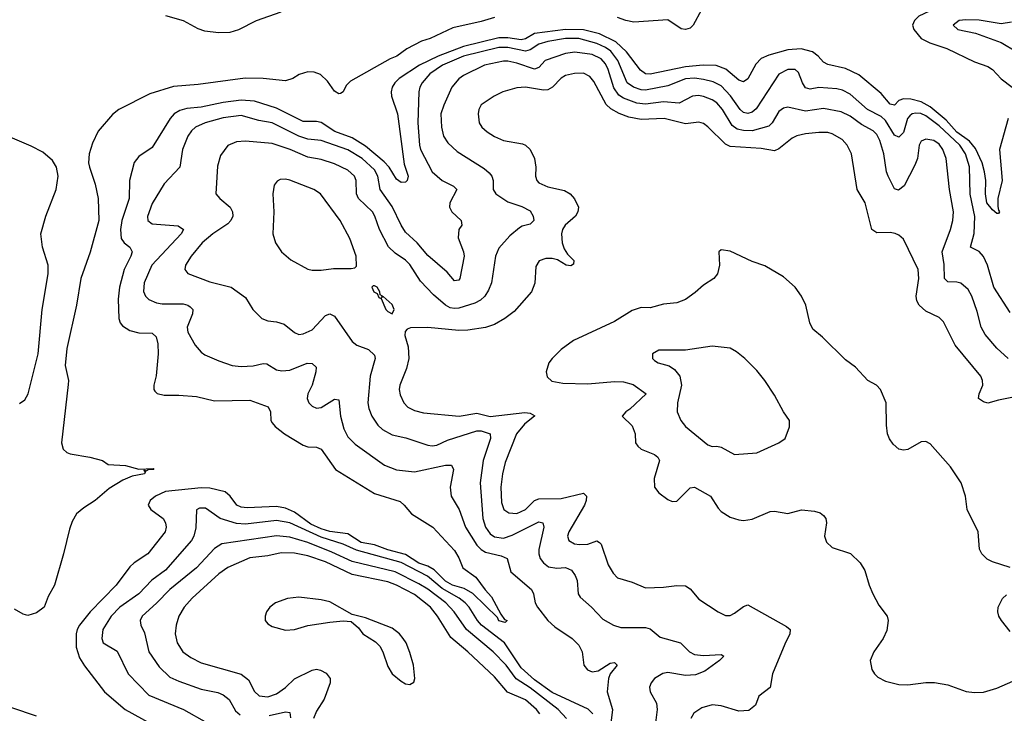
# Model space of a CAD drawing. Header units: inches. Extents: x 1305375 to 1407406, y 744550 to 841633.
# Tile 269 of 509: x 1372534 to 1376964, y 752113 to 755234. Entities that reach past the tile are written whole.
import ezdxf

# ---------------------------------------------------------------- set-up
doc = ezdxf.new("R2010")
doc.units = ezdxf.units.IN
doc.header["$MEASUREMENT"] = 0
doc.layers.add('B3775', color=7, linetype='Continuous')

msp = doc.modelspace()

# ---------------------------------------------------------------- linework, layer by layer
at = {"layer": 'B3775', "color": 5}
for points, elevation in [([(1376990, 755311.8), (1376934.8, 755305.2), (1376830, 755315.8), (1376730, 755307.1), (1376650, 755283.6), (1376578.6, 755250), (1376559.8, 755230), (1376551.5, 755210), (1376557, 755190), (1376590.1, 755150), (1376628.3, 755130), (1376705.1, 755105.1), (1376830, 755045.4), (1376890, 755023.2), (1376911.4, 755010), (1376950, 754967.8), (1376999.5, 754930)], 920), ([(1374670, 755244.8), (1374610, 755225.8), (1374482.9, 755197.1), (1374380.2, 755150), (1374342.1, 755137.9), (1374276.3, 755103.7), (1374230.8, 755070), (1374201.3, 755058.7), (1374022.1, 754957.9), (1374002.3, 754937.7), (1373990, 754909.5), (1373977.8, 754902.2), (1373970, 754900.4), (1373950, 754912.6), (1373918.4, 754958.4), (1373887.8, 754987.8), (1373858.7, 754998.7), (1373830, 754999), (1373791.7, 754988.3), (1373762.6, 754970), (1373730, 754958.8), (1373630, 754969.9), (1373548.9, 754971.1), (1373337.2, 754942.8), (1373226.7, 754933.3), (1373119, 754901), (1372979.6, 754830), (1372952, 754808), (1372886.7, 754733.3), (1372860.9, 754679.1), (1372846.7, 754630), (1372844.2, 754590), (1372847.8, 754570), (1372873.9, 754493.9), (1372887.6, 754430), (1372889.8, 754330), (1372851.7, 754188.3), (1372809.7, 754070), (1372789.6, 753950.4), (1372746, 753754), (1372738.3, 753678.3), (1372753.7, 753610), (1372752.8, 753592.8), (1372721.7, 753330), (1372730, 753301.1), (1372746.4, 753286.4), (1372761.2, 753281.2), (1372850, 753266.3), (1372906, 753250), (1372932.7, 753232.7), (1373010, 753228.2), (1373070, 753211.5), (1373134.4, 753214.4), (1373138, 753210), (1373112, 753208), (1373103.1, 753203.1), (1373092.7, 753207.3), (1373098, 753198), (1373095.5, 753190), (1373039.8, 753180.2), (1372998.2, 753161.8), (1372936.1, 753123.9), (1372873.8, 753070), (1372822.2, 753037.8), (1372789.4, 753010.6), (1372770, 752976.2), (1372758, 752942), (1372731.6, 752830), (1372691, 752690), (1372661.6, 752638.4), (1372643.7, 752590), (1372610, 752565.4), (1372570, 752553.2), (1372550, 752559), (1372510, 752581.2)], 880), ([(1373190, 755253.7), (1373270, 755230.2), (1373335.3, 755195.3), (1373364.9, 755184.9), (1373430, 755176.3), (1373481.6, 755178.4), (1373519.7, 755190), (1373599.3, 755230), (1373709.8, 755270.2)], 880), ([(1375601.7, 755278.3), (1375564, 755210), (1375550, 755196), (1375530, 755189.5), (1375510, 755192.7), (1375450, 755233.2), (1375297, 755223), (1375260.7, 755230), (1375223.7, 755243.7)], 880), ([(1376996.7, 755223.3), (1376950, 755215.7), (1376850, 755231.7), (1376790, 755233.5), (1376760.7, 755230), (1376734, 755210), (1376754, 755190), (1376833.7, 755173.7), (1376950, 755131.2), (1377020.3, 755090)], 940), ([(1376980.5, 754790), (1376942.8, 754650), (1376954, 754510), (1376934.3, 754430), (1376934.4, 754394.4), (1376937.1, 754377.1), (1376942.8, 754370), (1376937.1, 754362.9), (1376930, 754362.9), (1376910, 754378), (1376885.6, 754410), (1376879.7, 754450), (1376881.4, 754510), (1376874.9, 754550), (1376863.9, 754590), (1376834.6, 754654.6), (1376807.3, 754687.3), (1376750, 754727.8), (1376701.5, 754781.5), (1376630, 754842.9), (1376590, 754865.3), (1376543, 754877), (1376510, 754877.5), (1376490, 754871.4), (1376470, 754849.8), (1376450, 754854.4), (1376410, 754902.8), (1376310, 754986.9), (1376250, 755015), (1376170, 755032.3), (1376150, 755042.8), (1376126.2, 755070), (1376101, 755090), (1376050, 755103.8), (1375990, 755098.1), (1375904.8, 755075.2), (1375870, 755059.6), (1375845.2, 755034.8), (1375810, 754968.6), (1375790, 754954.4), (1375770, 754961.7), (1375711.6, 755011.6), (1375667.8, 755027.8), (1375609, 755029), (1375530, 755021.9), (1375370, 754989.6), (1375350, 754991.1), (1375326.5, 755006.5), (1375263.9, 755090), (1375215.3, 755135.3), (1375143.2, 755170), (1375070, 755189.4), (1374990, 755190.5), (1374850, 755172.3), (1374810, 755147.7), (1374790, 755143.2), (1374730, 755152), (1374690, 755152.2), (1374530, 755113.3), (1374416.6, 755070), (1374333, 755030), (1374241.9, 754970), (1374221.8, 754950), (1374209.5, 754930), (1374204.8, 754910), (1374206.6, 754890), (1374233.6, 754810), (1374264.1, 754584.1), (1374282.2, 754530), (1374276.9, 754510), (1374270, 754502.6), (1374250, 754501), (1374230, 754516), (1374196.3, 754570), (1374174.3, 754594.3), (1374090, 754664.5), (1374030, 754702.4), (1373951.7, 754731.7), (1373890, 754771.2), (1373870, 754775.9), (1373810, 754776.9), (1373690, 754836.8), (1373590, 754867.2), (1373530, 754872.1), (1373450, 754862.1), (1373350, 754841.3), (1373285.5, 754834.6), (1373254.3, 754825.7), (1373229.4, 754810.5), (1373211.4, 754790), (1373130, 754659.3), (1373070, 754619.4), (1373048.7, 754591.3), (1373028.1, 754510), (1373026.8, 754430), (1372993.1, 754330), (1372987.6, 754290), (1372990.1, 754250), (1373003.5, 754230), (1373029.2, 754210), (1373039.3, 754190), (1373034.6, 754170), (1373003.3, 754110), (1372982.9, 754030), (1372977.2, 753977.2), (1372979.3, 753890), (1372985.8, 753870), (1372996.3, 753856.3), (1373030, 753835.2), (1373070, 753825), (1373130, 753823.6), (1373147.8, 753807.8), (1373155.8, 753775.8), (1373157.3, 753730), (1373148.4, 753631.6), (1373137.4, 753590), (1373137.6, 753570), (1373142.4, 753562.4), (1373152.9, 753552.9), (1373184.7, 753544.7), (1373250, 753545.4), (1373330, 753539.3), (1373410, 753519), (1373570, 753522.7), (1373651.9, 753491.9), (1373662.3, 753470), (1373664.5, 753430), (1373670, 753419.5), (1373683.3, 753403.3), (1373726, 753370), (1373810, 753319.7), (1373830, 753312.1), (1373870, 753310.2), (1373890, 753301.6), (1373954.7, 753210), (1374130, 753101.6), (1374245.5, 753065.5), (1374264, 753050), (1374296, 753010), (1374393.4, 752950), (1374490, 752846), (1374510, 752812.4), (1374528.4, 752768.3), (1374585.6, 752725.6), (1374628.3, 752668.3), (1374657.4, 752637.4), (1374698.9, 752558.9), (1374715.8, 752535.8), (1374727.7, 752530), (1374718.9, 752521.1), (1374690, 752529.8), (1374683.6, 752543.6), (1374572.6, 752652.6), (1374533.9, 752673.9), (1374481.6, 752690), (1374450, 752706.9), (1374398.9, 752758.9), (1374370, 752775.2), (1374330, 752788.9), (1374270, 752827.2), (1374190, 752848.9), (1374130, 752871.7), (1374070, 752881.7), (1374010, 752920.3), (1373930, 752931.8), (1373890, 752943.8), (1373844, 752964), (1373770, 753017.7), (1373730, 753036.6), (1373690, 753043.8), (1373557.2, 753037.2), (1373530, 753039.9), (1373510.2, 753050.3), (1373481, 753090), (1373458.2, 753110), (1373390, 753125.5), (1373350, 753127.1), (1373190, 753110.5), (1373144.8, 753090), (1373121.7, 753070), (1373112.5, 753050), (1373124.7, 753030), (1373179.3, 752990), (1373190.6, 752970.6), (1373193.1, 752950), (1373189.2, 752930), (1373110.2, 752830), (1373049.7, 752790.3), (1373030, 752772.5), (1372967.3, 752690), (1372851.8, 752570), (1372803.5, 752510), (1372792.9, 752490), (1372788.7, 752470), (1372788.8, 752410), (1372803.1, 752363.1), (1372826, 752326), (1372915.8, 752210), (1373008.4, 752130), (1373125.6, 752065.6)], 920), ([(1376990, 753916.5), (1376917.1, 754030), (1376887.8, 754130), (1376870, 754168.3), (1376850, 754191.6), (1376811.8, 754210), (1376827.6, 754272.4), (1376831.1, 754348.9), (1376809.9, 754449.9), (1376807.1, 754572.9), (1376788.5, 754630), (1376763.5, 754670), (1376670, 754756.6), (1376610, 754801.9), (1376587.9, 754812.1), (1376565.9, 754814.1), (1376550, 754810.7), (1376538.4, 754801.6), (1376527.6, 754790), (1376510, 754726.9), (1376490, 754706.2), (1376470, 754714.4), (1376430, 754781.2), (1376410, 754798.9), (1376347.9, 754830), (1376270, 754899.6), (1376236.5, 754916.5), (1376210, 754922.9), (1376130, 754929.9), (1376090, 754922), (1376070, 754928), (1376055.4, 754950), (1376037.4, 754997.4), (1376022.7, 755010), (1375990, 755010.5), (1375950, 754989.8), (1375847, 754833), (1375830, 754818.1), (1375810, 754812.9), (1375790, 754816.9), (1375775.8, 754830), (1375731.9, 754891.9), (1375690, 754936.1), (1375654, 754954), (1375610, 754965.7), (1375570, 754971.2), (1375530, 754968.6), (1375450, 754936.7), (1375350, 754917.9), (1375330, 754918.6), (1375295.2, 754930), (1375267.5, 754950), (1375224.6, 755050), (1375193.2, 755093.2), (1375169.4, 755109.4), (1375130, 755127.1), (1375050, 755149.1), (1374990, 755149.9), (1374910, 755136.8), (1374870, 755124.6), (1374830, 755098), (1374810, 755093.3), (1374730, 755109.2), (1374690, 755109.4), (1374530, 755070.2), (1374436.6, 755030), (1374379.3, 754990), (1374344.7, 754950), (1374334.6, 754930), (1374329.5, 754910), (1374325.9, 754770), (1374332.5, 754670), (1374337.5, 754650), (1374390, 754550.2), (1374434, 754510), (1374485.9, 754485.9), (1374501, 754470), (1374468.6, 754410), (1374468.4, 754390), (1374478.8, 754370), (1374520.2, 754330), (1374522.8, 754310), (1374510.2, 754290), (1374506.7, 754253.3), (1374531.3, 754190), (1374534, 754170), (1374514.2, 754070), (1374510, 754062.4), (1374499.3, 754060.7), (1374490, 754059.7), (1374457.7, 754097.7), (1374370, 754173.6), (1374322.9, 754230), (1374270, 754277.6), (1374249.6, 754309.6), (1374210, 754393.4), (1374156.4, 754470), (1374144.7, 754530), (1374130, 754559.3), (1374074.5, 754610), (1374010, 754648.4), (1373890, 754691.1), (1373830, 754696.6), (1373790, 754709.6), (1373670, 754769.5), (1373610, 754780.2), (1373530, 754802.6), (1373450, 754793), (1373368.8, 754770), (1373324.9, 754750), (1373306.4, 754733.6), (1373290.2, 754710), (1373266.4, 754650), (1373255.2, 754570), (1373183.8, 754496.2), (1373130, 754406.6), (1373109.4, 754349.4), (1373110.3, 754330), (1373130, 754316.2), (1373247.1, 754307.1), (1373271.1, 754290), (1373260.6, 754270), (1373128.3, 754130), (1373094, 754050), (1373090.9, 754010.9), (1373099.7, 753990), (1373115.3, 753975.3), (1373150, 753959.5), (1373175.5, 753955.5), (1373270, 753955.4), (1373290.3, 753950), (1373301.7, 753941.7), (1373312.4, 753930), (1373312.1, 753910), (1373287.5, 753850), (1373290, 753828.2), (1373323.1, 753770), (1373350, 753738.4), (1373366.5, 753726.5), (1373430, 753698.5), (1373490, 753678.4), (1373530, 753673.1), (1373583.9, 753676.1), (1373630, 753687.2), (1373645.3, 753685.3), (1373690, 753658.6), (1373713.5, 753653.5), (1373750, 753657.5), (1373828, 753688), (1373850, 753687.8), (1373867.7, 753670), (1373866.8, 753650), (1373849.5, 753590), (1373831, 753550), (1373827.6, 753530), (1373834.6, 753510), (1373850, 753494.6), (1373870, 753485.8), (1373890, 753489.3), (1373950, 753526.2), (1373970, 753523.8), (1373977.1, 753450), (1373992.9, 753392.9), (1374010, 753356.5), (1374043.8, 753323.8), (1374176, 753230), (1374230, 753208.3), (1374310, 753199.2), (1374450, 753229.4), (1374477.1, 753230), (1374486, 753210), (1374470.1, 753130), (1374475.2, 753090), (1374510.6, 753030.6), (1374539.3, 752950), (1374590.5, 752870), (1374609.5, 752849.5), (1374630, 752838), (1374700.9, 752820.9), (1374727.7, 752810), (1374744.1, 752750), (1374836.2, 752670), (1374846, 752650), (1374853.6, 752610), (1374863.9, 752590), (1374910.1, 752530.1), (1374941.6, 752501.6), (1375019, 752450), (1375050, 752420.3), (1375064.2, 752390), (1375072.7, 752330), (1375088.6, 752308.6), (1375110, 752299.1), (1375136, 752304), (1375190, 752339.3), (1375210, 752341.7), (1375222.6, 752330), (1375190.2, 752290), (1375183.8, 752270), (1375177.8, 752210), (1375200.6, 752130), (1375190, 752044.5)], 940), ([(1376980.5, 753710), (1376930, 753756), (1376877.3, 753817.3), (1376859.5, 753850), (1376841.3, 753921.3), (1376817.5, 753990), (1376800.7, 754020.7), (1376768.4, 754048.4), (1376750, 754053.8), (1376710, 754054.6), (1376694.6, 754070), (1376693.4, 754133.4), (1376684.7, 754190), (1376722, 754290), (1376732.2, 754330), (1376735.9, 754370), (1376716.9, 754470), (1376702.6, 754610), (1376687.8, 754650), (1376670, 754673.5), (1376647, 754690), (1376610, 754696.2), (1376590, 754688), (1376580.6, 754670), (1376573.4, 754610), (1376560.8, 754579.2), (1376513.4, 754486.6), (1376487.7, 754467.7), (1376470, 754473.6), (1376441, 754530), (1376434.1, 754550), (1376422, 754630), (1376403.4, 754690), (1376390, 754717), (1376373.6, 754733.6), (1376322, 754762), (1376270, 754800.1), (1376230, 754819), (1376150, 754835.4), (1376070, 754822.4), (1375990, 754841.4), (1375970, 754836), (1375950, 754821.5), (1375919.5, 754770), (1375904.4, 754755.6), (1375830, 754734.8), (1375790, 754735.9), (1375762.2, 754742.2), (1375738.7, 754758.7), (1375696.4, 754830), (1375670, 754860.6), (1375650, 754874.2), (1375610, 754889), (1375587.4, 754892.6), (1375560.4, 754890), (1375500.8, 754859.2), (1375430, 754864.6), (1375350, 754853.9), (1375310, 754859.3), (1375250, 754880.5), (1375230, 754894.6), (1375207.2, 754927.2), (1375182.1, 755010), (1375170, 755035.8), (1375150, 755058.1), (1375110, 755078.1), (1375031.2, 755088.8), (1374990, 755082.1), (1374898, 755050), (1374870, 755019.8), (1374850, 755011.5), (1374770, 755039), (1374730, 755047.9), (1374710, 755047.8), (1374625.7, 755030), (1374530, 754983.2), (1374510, 754968.9), (1374477.5, 754930), (1374442.2, 754850), (1374429.4, 754810), (1374432.1, 754750), (1374440.5, 754710), (1374460.4, 754680.4), (1374501.7, 754641.7), (1374624.2, 754564.2), (1374645.9, 754545.9), (1374658.5, 754530), (1374663.9, 754510), (1374664, 754470), (1374676.1, 754450), (1374730, 754414.8), (1374793.5, 754393.5), (1374830, 754373.5), (1374844.8, 754350), (1374846.9, 754330), (1374830, 754314), (1374794.8, 754305.2), (1374782.6, 754297.5), (1374738.9, 754261.1), (1374690, 754206.9), (1374674.4, 754170), (1374656.1, 754050), (1374643.3, 754016.7), (1374626.2, 753990), (1374607.1, 753972.9), (1374581, 753959), (1374510, 753936.6), (1374490, 753934.3), (1374470, 753938.3), (1374450, 753949.9), (1374396.4, 753996.4), (1374337.1, 754057.1), (1374290, 754133), (1374270, 754152.2), (1374223.3, 754183.3), (1374192.9, 754212.9), (1374152.2, 754290), (1374132.2, 754350), (1374120.8, 754370), (1374058.9, 754430), (1374049.2, 754450), (1374048.5, 754510), (1374039.9, 754530), (1374010, 754557.8), (1373950, 754586.4), (1373890, 754605.8), (1373830, 754616.1), (1373750.8, 754650.8), (1373670, 754677.5), (1373550, 754687.9), (1373510, 754684.8), (1373470, 754668.5), (1373436.9, 754623.1), (1373424.3, 754575.7), (1373417, 754450), (1373433.7, 754430), (1373481.2, 754390), (1373490.9, 754370), (1373492.3, 754350), (1373483.8, 754330), (1373470, 754315.5), (1373403.5, 754270), (1373355, 754230), (1373305.2, 754170), (1373280.2, 754130), (1373276.5, 754110), (1373290, 754092.4), (1373390, 754055.4), (1373484.9, 754030), (1373550, 753984.9), (1373583.1, 753930), (1373623, 753890), (1373650, 753878.9), (1373690, 753875.3), (1373723.7, 753863.7), (1373770, 753827.4), (1373790, 753818.3), (1373810, 753820.2), (1373850, 753838.2), (1373910, 753903.2), (1373930, 753910.2), (1373950, 753900.2), (1374030, 753786), (1374050.2, 753770.1), (1374103.8, 753750), (1374130, 753724), (1374134, 753710), (1374111.3, 753630), (1374099.8, 753510), (1374104.1, 753484.1), (1374119, 753450), (1374145, 753410), (1374166.9, 753390), (1374210, 753365.6), (1374272, 753352), (1374370, 753319.4), (1374390, 753316.6), (1374410, 753319.8), (1374458.5, 753341.5), (1374590, 753383.9), (1374610, 753383.8), (1374650.2, 753370), (1374651.6, 753350), (1374618.5, 753250), (1374605.2, 753150), (1374617.5, 752990), (1374629.2, 752950), (1374650, 752920.4), (1374670, 752907.7), (1374710, 752901.8), (1374750, 752914.6), (1374870, 752973.9), (1374887.7, 752970), (1374891.8, 752950), (1374869.1, 752850), (1374868.9, 752830), (1374875.5, 752810), (1374890.2, 752790), (1374912.7, 752772.7), (1374950, 752765.6), (1374990, 752768.5), (1375016.8, 752756.8), (1375033.7, 752733.7), (1375042.7, 752710), (1375046.4, 752650), (1375055.1, 752635), (1375106.5, 752590), (1375157, 752537), (1375206, 752510), (1375238.8, 752498.8), (1375350, 752499.2), (1375370, 752492.6), (1375414.9, 752454.9), (1375506.4, 752430), (1375547.6, 752390), (1375570, 752378), (1375610, 752373.8), (1375690, 752377.8), (1375701.3, 752370), (1375683.1, 752350), (1375617, 752303), (1375574.6, 752285.4), (1375530, 752283.8), (1375450, 752297.1), (1375427.2, 752292.8), (1375390.1, 752269.9), (1375375, 752250), (1375368, 752230), (1375370.9, 752210), (1375398.3, 752158.3), (1375402.6, 752130), (1375395, 752070)], 960), ([(1377050, 753544.2), (1376937.1, 753522.9), (1376890, 753508.8), (1376870, 753515.1), (1376848.3, 753530), (1376850.9, 753550), (1376866.6, 753590), (1376865.4, 753610), (1376857.7, 753630), (1376743.4, 753770), (1376690, 753874), (1376670, 753894.2), (1376610, 753922.9), (1376580.7, 753950), (1376569.9, 753969.9), (1376567, 753990), (1376578.5, 754070), (1376576.1, 754110), (1376510, 754247.3), (1376490, 754265.1), (1376472.5, 754272.5), (1376450, 754276.8), (1376390, 754275), (1376368, 754290), (1376338.3, 754410), (1376301.2, 754470), (1376275.8, 754630), (1376256.1, 754670), (1376234.7, 754694.7), (1376190, 754720.3), (1376170, 754726.2), (1376130, 754726.3), (1376070, 754720.9), (1376030, 754712.2), (1376010, 754701.5), (1375950, 754652.6), (1375930, 754644.1), (1375870, 754654.9), (1375730, 754663.6), (1375710, 754674.4), (1375630, 754752.2), (1375610, 754767.2), (1375590, 754773.7), (1375530, 754765.6), (1375433.2, 754790), (1375330, 754784.7), (1375275.1, 754795.1), (1375231.5, 754811.5), (1375193.6, 754833.6), (1375173, 754853), (1375116.7, 754956.7), (1375098.9, 754978.8), (1375070, 754993.1), (1375030, 754992.8), (1374990, 754982.5), (1374970, 754971.9), (1374931.8, 754930), (1374910, 754918.7), (1374890, 754917.3), (1374809.1, 754930.9), (1374770, 754927.1), (1374708.2, 754910), (1374668.4, 754890), (1374610, 754851.2), (1374599.1, 754830), (1374597.2, 754810), (1374601.8, 754770), (1374612.9, 754750), (1374636.5, 754730), (1374670, 754708.6), (1374710, 754690.9), (1374795.4, 754675.4), (1374810, 754669.1), (1374830, 754650.3), (1374850.1, 754610.1), (1374856.3, 754570), (1374855.2, 754530), (1374860.9, 754510), (1374870, 754500.9), (1374910, 754482.5), (1374985.6, 754465.6), (1375010.1, 754450.1), (1375030, 754428.8), (1375047.7, 754390), (1375045.4, 754370), (1375034.2, 754350), (1374988, 754310), (1374975.9, 754290), (1374971.8, 754270), (1374975.3, 754230), (1374983.6, 754203.6), (1374998.5, 754178.5), (1375027.2, 754150), (1375026.2, 754133.8), (1375013.3, 754126.7), (1374993.2, 754130), (1374953.7, 754153.7), (1374930, 754159.2), (1374900.9, 754159.1), (1374871.1, 754148.9), (1374856.5, 754123.5), (1374851.3, 754048.7), (1374837, 754010), (1374758.2, 753921.8), (1374717.2, 753890), (1374670, 753862.8), (1374630, 753849.9), (1374550, 753837.1), (1374510, 753836.1), (1374370.8, 753849.2), (1374292.3, 753847.7), (1374278, 753842), (1374268.4, 753831.6), (1374266.9, 753813.1), (1374282, 753762), (1374284.3, 753710), (1374274.8, 753665.2), (1374244.7, 753590), (1374242, 753570), (1374245.8, 753545.8), (1374262.4, 753510), (1374280.3, 753490), (1374310, 753475.2), (1374350, 753465.3), (1374510.7, 753450.7), (1374590, 753463.8), (1374650, 753449.4), (1374806.7, 753466.7), (1374830, 753463.5), (1374851.4, 753451.4), (1374805.7, 753414.3), (1374769.7, 753370), (1374718.3, 753241.7), (1374706, 753190), (1374699.2, 753130), (1374702.3, 753062.3), (1374712.3, 753030), (1374734.8, 753014.8), (1374770, 753011.4), (1374808.9, 753030), (1374849.9, 753070), (1374870, 753077.6), (1374970, 753079.9), (1375070, 753104), (1375084, 753090), (1375082.3, 753070), (1375075.1, 753050), (1375004, 752930), (1374998.9, 752910), (1375003.9, 752890), (1375030, 752875.9), (1375052.5, 752872.5), (1375090, 752874), (1375130, 752888.4), (1375141.9, 752881.8), (1375150, 752873.4), (1375181.5, 752781.5), (1375203.4, 752743.3), (1375222.9, 752722.9), (1375290, 752702.6), (1375350, 752677.5), (1375430, 752680.5), (1375490, 752688.1), (1375530, 752686.7), (1375550, 752672.7), (1375590, 752626), (1375676.3, 752570), (1375710, 752553.7), (1375730, 752553.7), (1375750, 752563.1), (1375790, 752594.3), (1375810, 752601.1), (1375983.4, 752503.4), (1376000.4, 752490), (1375999.5, 752470), (1375976.1, 752423.9), (1375920.9, 752290), (1375910.2, 752229.8), (1375859.3, 752190), (1375844.4, 752150), (1375813.9, 752126.1), (1375770, 752123), (1375690, 752147.1), (1375650, 752150.5), (1375602.3, 752137.7), (1375566.9, 752113.1), (1375552.8, 752090)], 980), ([(1372532.5, 753507.5), (1372557, 753523), (1372572.5, 753550), (1372617.5, 753730), (1372634.6, 753930), (1372662.2, 754090), (1372662, 754130), (1372637.3, 754210), (1372628.4, 754270), (1372651.9, 754350), (1372698.1, 754470), (1372706.5, 754530), (1372699.7, 754570), (1372681.2, 754601.2), (1372637.6, 754637.6), (1372585.9, 754665.9), (1372481.2, 754710)], 880), ([(1376990, 752769.7), (1376910, 752794.2), (1376887.2, 752807.2), (1376862.7, 752830), (1376851.7, 752851.7), (1376846, 752930), (1376796.2, 753030), (1376788.8, 753090), (1376769.8, 753150), (1376722.4, 753222.4), (1376630, 753326.3), (1376610, 753336), (1376590, 753334), (1376530, 753300.4), (1376510, 753296.4), (1376490, 753301.7), (1376464.5, 753324.5), (1376447.9, 753347.9), (1376439, 753370), (1376433.7, 753410), (1376432.4, 753510), (1376407.3, 753570), (1376389.3, 753590), (1376349.6, 753610), (1376293.6, 753670), (1376250, 753704.2), (1376145.7, 753805.7), (1376102.2, 753842.2), (1376088.3, 753870), (1376071.1, 753950), (1376051.3, 753990), (1376022.4, 754030), (1375970, 754076.9), (1375886, 754126), (1375830, 754146.6), (1375730, 754193.3), (1375690, 754199.3), (1375678.8, 754190), (1375682, 754130), (1375673.4, 754090), (1375656.5, 754070), (1375610, 754040.4), (1375573.4, 754006.6), (1375530, 753975.9), (1375490, 753959.8), (1375430, 753954.9), (1375370, 753937.7), (1375330, 753939.1), (1375290, 753925), (1375210, 753876.8), (1375025.7, 753790), (1374970.3, 753750), (1374929, 753710), (1374914.6, 753690), (1374902.6, 753650), (1374906.8, 753626.8), (1374927.8, 753607.8), (1374978, 753598), (1375090, 753595.9), (1375210, 753605.5), (1375250, 753604.5), (1375293.3, 753593.3), (1375353, 753550), (1375278.9, 753481.1), (1375260.4, 753470), (1375244, 753450), (1375290, 753407.4), (1375302.8, 753370), (1375304.5, 753330), (1375314.9, 753314.9), (1375330, 753302.3), (1375390, 753278.2), (1375405.6, 753265.6), (1375412, 753250), (1375388.4, 753170), (1375390.2, 753130.2), (1375410, 753104.9), (1375450, 753074.9), (1375470, 753066), (1375490, 753067.4), (1375550, 753127.2), (1375570, 753131.1), (1375642.6, 753090), (1375676, 753036), (1375690, 753021.5), (1375730, 752996.2), (1375770, 752983.2), (1375790, 752981.1), (1375830, 752986.2), (1375910, 753021.5), (1375930, 753022.8), (1375990, 753011.8), (1376050.7, 753029.3), (1376110, 753022.9), (1376134.8, 753014.8), (1376150, 753003.7), (1376160.9, 752990), (1376164.5, 752970), (1376155.5, 752910), (1376163.4, 752883.4), (1376190, 752859.6), (1376271.8, 752831.8), (1376315.3, 752790), (1376335.8, 752755.8), (1376355.3, 752690), (1376372.5, 752650), (1376400, 752600), (1376436.1, 752550), (1376441.8, 752530), (1376435, 752485), (1376418.4, 752450), (1376376.2, 752390), (1376360.7, 752350), (1376367.2, 752310), (1376379.3, 752290), (1376395.4, 752275.4), (1376430, 752257), (1376490, 752242.5), (1376530, 752241.4), (1376610, 752252), (1376650, 752252), (1376710, 752240.7), (1376791.8, 752211.8), (1376830, 752206), (1376870, 752208.2), (1376930, 752226), (1377050, 752278)], 1020), ([(1375112.2, 752110), (1375091.1, 752131.1), (1374930, 752206.9), (1374850, 752262.9), (1374790, 752318.2), (1374715.9, 752430), (1374612.2, 752510), (1374593.5, 752530), (1374555.8, 752590), (1374537.5, 752610), (1374511, 752631), (1374434.4, 752674.4), (1374369.4, 752729.4), (1374250, 752791.6), (1374050, 752846.7), (1373990, 752874.6), (1373890, 752904.9), (1373749.9, 752970), (1373690, 752981), (1373550, 752963.4), (1373510, 752966.5), (1373435.8, 752990), (1373370, 753036), (1373343.5, 753036.5), (1373330, 753028.7), (1373326.9, 752946.9), (1373318, 752910), (1373307, 752890), (1373190, 752757.6), (1373128.6, 752711.4), (1373070.1, 752650), (1372985, 752590), (1372945.9, 752550), (1372908.5, 752490), (1372903.5, 752450), (1372909.4, 752430), (1372972.5, 752392.5), (1373021.6, 752290), (1373114.3, 752194.3), (1373270.5, 752130.5), (1373377.4, 752070)], 940), ([(1374994.3, 752090), (1374957.1, 752130), (1374830, 752227.6), (1374768.1, 752268.1), (1374722.1, 752330), (1374664.4, 752390), (1374544, 752490), (1374488.6, 752570), (1374450.8, 752610), (1374370, 752671.4), (1374330, 752696.2), (1374222.9, 752750), (1374030, 752795.5), (1373938.7, 752838.7), (1373830, 752881.5), (1373750, 752905.7), (1373690, 752911), (1373443.9, 752876.1), (1373410, 752854.7), (1373330, 752768), (1373209.5, 752670), (1373150, 752608.6), (1373084.7, 752550), (1373075.9, 752530), (1373078.6, 752510), (1373095.8, 752475.8), (1373114.8, 752390), (1373161.8, 752321.8), (1373210, 752275.7), (1373250, 752257), (1373350, 752222.2), (1373426, 752206), (1373450, 752195.9), (1373475.7, 752175.7), (1373504.8, 752124.8), (1373526.5, 752106.5)], 960), ([(1374873.7, 752110), (1374859.1, 752130), (1374810, 752173.7), (1374728.3, 752208.3), (1374670, 752276.9), (1374549.9, 752390), (1374474.3, 752454.3), (1374414, 752550), (1374381.5, 752590), (1374310, 752647.2), (1374230, 752689.6), (1374190, 752704.3), (1374030, 752737.8), (1373910, 752794.2), (1373830, 752821.5), (1373770, 752833.6), (1373710, 752835), (1373650, 752822.1), (1373570, 752813), (1373470, 752769.2), (1373430, 752741.3), (1373310, 752631.4), (1373274.4, 752590), (1373250.1, 752550), (1373237.3, 752510), (1373233.2, 752470), (1373242.7, 752430), (1373267.5, 752390), (1373304, 752364), (1373350, 752339.8), (1373530, 752289.5), (1373563.8, 752263.8), (1373590.7, 752210.7), (1373612, 752192), (1373650, 752187), (1373690, 752201.1), (1373730, 752229.6), (1373770, 752268.2), (1373850, 752307.5), (1373870, 752310.9), (1373887.8, 752307.8), (1373913.5, 752293.5), (1373930.1, 752270.1), (1373931, 752250), (1373904.1, 752175.9), (1373870, 752123.1), (1373855.5, 752090)], 980), ([(1376990, 752480.7), (1376951.3, 752530), (1376938.9, 752550), (1376934.3, 752570), (1376935.8, 752590), (1376956.2, 752630), (1376973.5, 752646.5)], 1020), ([(1372610, 752100.8), (1372498.1, 752138.1)], 920), ([(1373656.3, 752103.7), (1373730, 752120.2), (1373750, 752117), (1373753.1, 752093.1)], 960)]:
    msp.add_lwpolyline(points, dxfattribs=dict(at, elevation=elevation))
for points, elevation in [([(1373730, 754516.9), (1373705.3, 754514.7), (1373692.4, 754507.6), (1373679.1, 754490), (1373672.4, 754450), (1373677.7, 754370), (1373673.4, 754270), (1373685.3, 754230), (1373712.2, 754190), (1373753.4, 754153.4), (1373830, 754112), (1373850, 754107), (1373890, 754107.4), (1373945.9, 754114.1), (1374025.4, 754114.6), (1374042, 754118), (1374050, 754124.7), (1374048, 754170), (1374019.8, 754250), (1373975.3, 754330), (1373887.6, 754450), (1373858, 754470), (1373750, 754512.6)], 980), ([(1374130, 754037.2), (1374124, 754036), (1374118, 754030), (1374126.8, 754010), (1374142, 754002), (1374150, 753984.7), (1374159.8, 753979.8), (1374182, 753930), (1374190, 753920.7), (1374210, 753911), (1374219.5, 753930), (1374210, 753952.7), (1374170, 753988), (1374162, 753982), (1374166, 753990), (1374156.4, 753996.4), (1374154, 754010), (1374142, 754030)], 980), ([(1375650, 753765.6), (1375530, 753747.8), (1375410, 753747), (1375380.7, 753730), (1375380.5, 753710), (1375390, 753700.5), (1375406.8, 753690), (1375456, 753676), (1375480.1, 753660.1), (1375504.7, 753630), (1375511.2, 753590), (1375493.1, 753510), (1375492, 753470), (1375508.5, 753430), (1375530, 753404.4), (1375630, 753321.6), (1375650, 753313), (1375670, 753314.9), (1375690, 753310.4), (1375750, 753278), (1375850, 753285.3), (1375949.6, 753330.4), (1375977.2, 753350), (1375997.6, 753402.4), (1375998, 753430), (1375969.7, 753469.7), (1375930, 753545.2), (1375886.6, 753610), (1375850, 753656), (1375796, 753710), (1375759.4, 753739.4), (1375730, 753755.6)], 1040), ([(1373790, 752634.9), (1373738.8, 752630), (1373684.9, 752610), (1373658.9, 752590), (1373644.4, 752570), (1373637.7, 752550), (1373638.9, 752530), (1373650, 752515.8), (1373670, 752503.9), (1373730, 752487.5), (1373770, 752490.2), (1373830, 752507.4), (1373930, 752523), (1373990, 752529.3), (1374025.7, 752525.7), (1374058, 752498), (1374077.6, 752470), (1374134.1, 752434.1), (1374154.4, 752414.4), (1374167.3, 752390), (1374190, 752324), (1374210.3, 752290.3), (1374250, 752257.1), (1374270, 752245.5), (1374290, 752242), (1374307, 752253), (1374311.3, 752270), (1374305.1, 752330), (1374290, 752386), (1374272.3, 752430), (1374259.3, 752450), (1374243.1, 752470), (1374210, 752495.8), (1374090, 752543), (1374030, 752557.6), (1373930, 752614.2), (1373890, 752623.7)], 1020)]:
    msp.add_lwpolyline(points, close=True, dxfattribs=dict(at, elevation=elevation))

doc.saveas('drawing.dxf')
